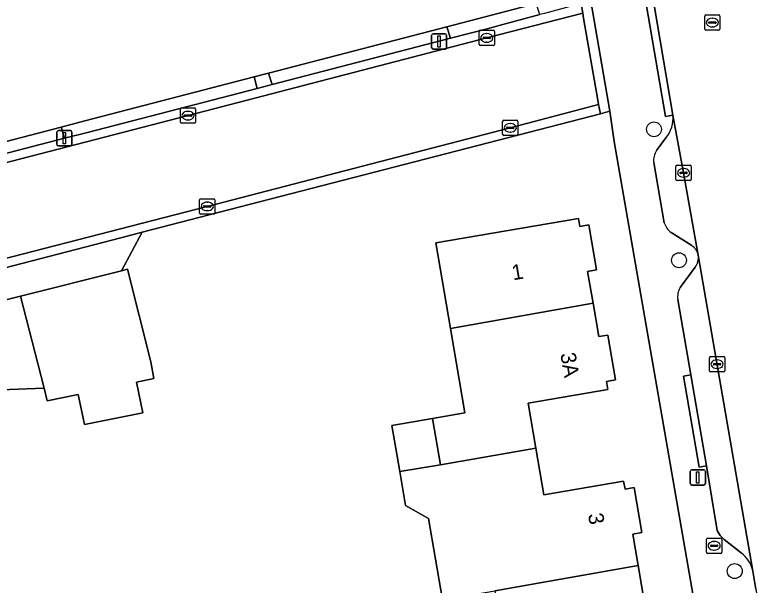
# Model space of a CAD drawing. Extents: x 162879 to 165540, y 384011 to 385181.
# Drawn here: x 163829.56 to 163878.05, y 384617.23 to 384654.67 of the extents above; entities that cross this region are included whole.
import ezdxf

# ---------------------------------------------------------------- set-up
doc = ezdxf.new("R2010")
doc.units = 0
for name, color, linetype in [('IMGEO_Boom', 7, 'Continuous'), ('IMGEO_Erf', 7, 'Continuous'), ('IMGEO_Groenvoorziening', 7, 'Continuous'), ('IMGEO_Haag', 7, 'Continuous'), ('IMGEO_Kolk', 7, 'Continuous'), ('IMGEO_Lichtmast', 7, 'Continuous'), ('IMGEO_Pand', 7, 'Continuous'), ('IMGEO_Pand_nummerreeks', 7, 'Continuous'), ('IMGEO_Parkeervlak_open', 7, 'Continuous'), ('IMGEO_Rijbaan_lokaal_gesloten', 7, 'Continuous'), ('IMGEO_Rijbaan_lokaal_open', 7, 'Continuous'), ('IMGEO_Rioolput', 7, 'Continuous'), ('IMGEO_Voetpad_halfverhard', 7, 'Continuous'), ('IMGEO_Voetpad_open', 7, 'Continuous')]:
    doc.layers.add(name, color=color, linetype=linetype)

msp = doc.modelspace()

# ---------------------------------------------------------------- linework, layer by layer
at = {"layer": 'IMGEO_Boom'}
for centre in [(163871.536, 384647.151), (163873.179, 384638.557), (163876.838, 384618.157)]:
    msp.add_circle(centre, 0.489, dxfattribs=at)
at = {"layer": 'IMGEO_Erf'}
for points in [[(163772.781, 384690.255), (163773.606, 384683.329), (163776.799, 384667.029), (163780.094, 384668.687), (163790.492, 384634.412), (163794.651, 384635.997), (163794.32, 384637.344), (163801.865, 384639.306), (163803.003, 384639.602), (163808.212, 384640.956), (163812.821, 384642.155), (163825.578, 384645.472), (163826.868, 384645.807), (163832.611, 384647.3), (163834.156, 384647.702), (163845.271, 384650.593), (163846.224, 384650.841), (163857.926, 384653.884), (163863.798, 384655.411), (163855.541, 384679.575), (163851.581, 384690.934)], [(163868.915, 384646.347), (163868.638, 384648.333), (163868.031, 384648.176), (163842.315, 384641.54), (163837.924, 384640.399), (163836.568, 384637.863), (163836.967, 384637.963), (163838.487, 384631.899), (163838.701, 384630.808), (163837.56, 384630.567), (163837.971, 384628.551), (163834.13, 384627.769), (163833.725, 384629.758), (163831.694, 384629.329), (163831.48, 384630.168), (163820.656, 384629.754)], [(163799.826, 384593.865), (163799.9, 384594.018), (163806.282, 384591.401), (163806.205, 384591.228), (163859.512, 384569.182), (163870.006, 384564.899), (163877.72, 384586.145), (163877.092, 384596.073), (163876.394, 384603.445), (163868.915, 384646.347)], [(163857.643, 384616.277), (163856.732, 384621.6), (163855.228, 384622.467), (163854.849, 384624.685), (163854.331, 384627.718), (163856.99, 384628.174), (163859.112, 384628.538), (163858.163, 384634.077), (163857.2, 384639.696), (163866.581, 384641.302), (163866.673, 384640.771), (163867.264, 384640.873), (163867.766, 384637.929), (163867.176, 384637.829), (163867.534, 384635.736), (163867.908, 384633.548), (163868.499, 384633.649), (163869.002, 384630.707), (163868.411, 384630.606), (163868.503, 384630.075), (163863.268, 384629.182), (163863.774, 384626.22), (163864.295, 384623.168), (163869.542, 384624.064), (163869.633, 384623.533), (163870.225, 384623.634), (163870.727, 384620.692), (163870.137, 384620.591), (163870.492, 384618.515), (163870.869, 384616.31)]]:
    msp.add_lwpolyline(points, dxfattribs=at)
at = {"layer": 'IMGEO_Groenvoorziening'}
for points in [[(163858.168, 384653.122), (163857.926, 384653.884), (163846.224, 384650.841), (163846.453, 384650.09)], [(163845.48, 384649.838), (163845.271, 384650.593), (163834.156, 384647.702), (163832.611, 384647.3), (163832.817, 384646.563), (163834.326, 384646.952)]]:
    msp.add_lwpolyline(points, close=True, dxfattribs=at)
at = {"layer": 'IMGEO_Haag'}
for points in [[(163858.168, 384653.122), (163857.926, 384653.884), (163846.224, 384650.841), (163846.453, 384650.09)], [(163845.48, 384649.838), (163845.271, 384650.593), (163834.156, 384647.702), (163832.611, 384647.3), (163832.817, 384646.563), (163834.326, 384646.952)]]:
    msp.add_lwpolyline(points, close=True, dxfattribs=at)
at = {"layer": 'IMGEO_Kolk'}
for p, q in [((163860.052, 384652.724), (163860.052, 384653.576)), ((163860.127, 384653.65), (163860.979, 384653.65)), ((163860.354, 384653.193), (163860.752, 384653.193)), ((163860.54, 384653.43), (163860.565, 384653.43)), ((163861.053, 384653.576), (163861.053, 384652.724)), ((163860.311, 384653.144), (163860.311, 384653.156)), ((163860.749, 384653.107), (163860.351, 384653.107)), ((163860.563, 384652.87), (163860.538, 384652.87)), ((163860.795, 384653.156), (163860.795, 384653.144)), ((163860.979, 384652.65), (163860.127, 384652.65)), ((163840.435, 384647.625), (163840.435, 384648.477)), ((163840.51, 384648.551), (163841.362, 384648.551)), ((163840.923, 384648.331), (163840.948, 384648.331)), ((163841.436, 384648.477), (163841.436, 384647.625)), ((163840.694, 384648.045), (163840.694, 384648.057)), ((163841.132, 384648.008), (163840.734, 384648.008)), ((163840.737, 384648.094), (163841.135, 384648.094)), ((163841.178, 384648.057), (163841.178, 384648.045)), ((163841.362, 384647.551), (163840.51, 384647.551)), ((163840.946, 384647.771), (163840.921, 384647.771)), ((163861.598, 384646.822), (163861.598, 384647.674)), ((163861.673, 384647.748), (163862.525, 384647.748)), ((163862.086, 384647.528), (163862.111, 384647.528)), ((163862.599, 384647.674), (163862.599, 384646.822)), ((163861.857, 384647.242), (163861.857, 384647.254)), ((163862.295, 384647.205), (163861.897, 384647.205)), ((163861.9, 384647.291), (163862.298, 384647.291)), ((163862.109, 384646.968), (163862.084, 384646.968)), ((163862.341, 384647.254), (163862.341, 384647.242)), ((163862.525, 384646.748), (163861.673, 384646.748)), ((163872.979, 384643.868), (163872.979, 384644.72)), ((163873.054, 384644.794), (163873.906, 384644.794)), ((163873.467, 384644.574), (163873.492, 384644.574)), ((163873.98, 384644.72), (163873.98, 384643.868)), ((163873.238, 384644.288), (163873.238, 384644.3)), ((163873.676, 384644.251), (163873.278, 384644.251)), ((163873.281, 384644.337), (163873.679, 384644.337)), ((163873.49, 384644.014), (163873.465, 384644.014)), ((163873.722, 384644.3), (163873.722, 384644.288)), ((163873.906, 384643.794), (163873.054, 384643.794)), ((163841.699, 384641.666), (163841.699, 384642.518)), ((163841.774, 384642.592), (163842.626, 384642.592)), ((163842.7, 384642.518), (163842.7, 384641.666)), ((163841.958, 384642.086), (163841.958, 384642.098)), ((163842.396, 384642.049), (163841.998, 384642.049)), ((163842.001, 384642.135), (163842.399, 384642.135)), ((163842.187, 384642.372), (163842.212, 384642.372)), ((163842.442, 384642.098), (163842.442, 384642.086)), ((163842.626, 384641.592), (163841.774, 384641.592)), ((163842.21, 384641.812), (163842.185, 384641.812)), ((163875.176, 384631.31), (163875.176, 384632.162)), ((163875.251, 384632.236), (163876.103, 384632.236)), ((163875.664, 384632.016), (163875.689, 384632.016)), ((163876.177, 384632.162), (163876.177, 384631.31)), ((163875.435, 384631.73), (163875.435, 384631.742)), ((163875.873, 384631.693), (163875.475, 384631.693)), ((163875.478, 384631.779), (163875.876, 384631.779)), ((163875.687, 384631.456), (163875.662, 384631.456)), ((163875.919, 384631.742), (163875.919, 384631.73)), ((163876.103, 384631.236), (163875.251, 384631.236))]:
    msp.add_line(p, q, dxfattribs=at)
for points in [[(163860.052, 384652.724), (163860.052, 384653.576)], [(163860.127, 384653.65), (163860.979, 384653.65)], [(163861.053, 384653.576), (163861.053, 384652.724)], [(163860.979, 384652.65), (163860.127, 384652.65)], [(163840.435, 384647.625), (163840.435, 384648.477)], [(163840.51, 384648.551), (163841.362, 384648.551)], [(163841.436, 384648.477), (163841.436, 384647.625)], [(163841.362, 384647.551), (163840.51, 384647.551)], [(163861.598, 384646.822), (163861.598, 384647.674)], [(163861.673, 384647.748), (163862.525, 384647.748)], [(163862.599, 384647.674), (163862.599, 384646.822)], [(163862.525, 384646.748), (163861.673, 384646.748)], [(163872.979, 384643.868), (163872.979, 384644.72)], [(163873.054, 384644.794), (163873.906, 384644.794)], [(163873.98, 384644.72), (163873.98, 384643.868)], [(163873.906, 384643.794), (163873.054, 384643.794)], [(163841.699, 384641.666), (163841.699, 384642.518)], [(163841.774, 384642.592), (163842.626, 384642.592)], [(163842.7, 384642.518), (163842.7, 384641.666)], [(163842.626, 384641.592), (163841.774, 384641.592)], [(163875.176, 384631.31), (163875.176, 384632.162)], [(163875.251, 384632.236), (163876.103, 384632.236)], [(163876.177, 384632.162), (163876.177, 384631.31)], [(163876.103, 384631.236), (163875.251, 384631.236)]]:
    msp.add_lwpolyline(points, dxfattribs=at)
for centre, radius, start, end in [((163860.129, 384653.574), 0.0765, 91.552, 178.448), ((163860.129, 384653.574), 0.0765, 91.552, 178.448), ((163860.351, 384653.153), 0.0403, 85.8775, 175.7526), ((163860.756, 384653.155), 0.0386, 1.7309, 96.639), ((163860.977, 384653.574), 0.0765, 1.552, 88.448), ((163860.977, 384653.574), 0.0765, 1.552, 88.448), ((163860.129, 384652.726), 0.0765, 181.552, 268.448), ((163860.129, 384652.726), 0.0765, 181.552, 268.448), ((163860.348, 384653.143), 0.0366, 178.938, 274.7102), ((163860.752, 384653.15), 0.043, 264.8664, 352.4533), ((163860.977, 384652.726), 0.0765, 271.552, 358.448), ((163860.977, 384652.726), 0.0765, 271.552, 358.448), ((163840.512, 384648.475), 0.0765, 91.552, 178.448), ((163840.512, 384648.475), 0.0765, 91.552, 178.448), ((163841.36, 384648.475), 0.0765, 1.552, 88.448), ((163841.36, 384648.475), 0.0765, 1.552, 88.448), ((163840.734, 384648.054), 0.0403, 85.8775, 175.7526), ((163840.731, 384648.044), 0.0366, 178.938, 274.7102), ((163841.135, 384648.051), 0.043, 264.8664, 352.4533), ((163841.139, 384648.056), 0.0386, 1.7309, 96.639), ((163840.512, 384647.627), 0.0765, 181.552, 268.448), ((163840.512, 384647.627), 0.0765, 181.552, 268.448), ((163841.36, 384647.627), 0.0765, 271.552, 358.448), ((163841.36, 384647.627), 0.0765, 271.552, 358.448), ((163861.675, 384647.672), 0.0765, 91.552, 178.448), ((163861.675, 384647.672), 0.0765, 91.552, 178.448), ((163862.523, 384647.672), 0.0765, 1.552, 88.448), ((163862.523, 384647.672), 0.0765, 1.552, 88.448), ((163861.897, 384647.251), 0.0403, 85.8775, 175.7526), ((163861.894, 384647.241), 0.0366, 178.938, 274.7102), ((163862.298, 384647.248), 0.043, 264.8664, 352.4533), ((163862.302, 384647.253), 0.0386, 1.7309, 96.639), ((163861.675, 384646.824), 0.0765, 181.552, 268.448), ((163861.675, 384646.824), 0.0765, 181.552, 268.448), ((163862.523, 384646.824), 0.0765, 271.552, 358.448), ((163862.523, 384646.824), 0.0765, 271.552, 358.448), ((163873.056, 384644.718), 0.0765, 91.552, 178.448), ((163873.056, 384644.718), 0.0765, 91.552, 178.448), ((163873.904, 384644.718), 0.0765, 1.552, 88.448), ((163873.904, 384644.718), 0.0765, 1.552, 88.448), ((163873.278, 384644.297), 0.0403, 85.8775, 175.7526), ((163873.275, 384644.287), 0.0366, 178.938, 274.7102), ((163873.679, 384644.294), 0.043, 264.8664, 352.4533), ((163873.683, 384644.299), 0.0386, 1.7309, 96.639), ((163873.056, 384643.87), 0.0765, 181.552, 268.448), ((163873.056, 384643.87), 0.0765, 181.552, 268.448), ((163873.904, 384643.87), 0.0765, 271.552, 358.448), ((163873.904, 384643.87), 0.0765, 271.552, 358.448), ((163841.776, 384642.516), 0.0765, 91.552, 178.448), ((163841.776, 384642.516), 0.0765, 91.552, 178.448), ((163842.624, 384642.516), 0.0765, 1.552, 88.448), ((163842.624, 384642.516), 0.0765, 1.552, 88.448), ((163841.998, 384642.095), 0.0403, 85.8775, 175.7526), ((163841.995, 384642.085), 0.0366, 178.938, 274.7102), ((163842.399, 384642.092), 0.043, 264.8664, 352.4533), ((163842.403, 384642.097), 0.0386, 1.7309, 96.639), ((163841.776, 384641.668), 0.0765, 181.552, 268.448), ((163841.776, 384641.668), 0.0765, 181.552, 268.448), ((163842.624, 384641.668), 0.0765, 271.552, 358.448), ((163842.624, 384641.668), 0.0765, 271.552, 358.448), ((163875.253, 384632.16), 0.0765, 91.552, 178.448), ((163875.253, 384632.16), 0.0765, 91.552, 178.448), ((163876.101, 384632.16), 0.0765, 1.552, 88.448), ((163876.101, 384632.16), 0.0765, 1.552, 88.448), ((163875.475, 384631.739), 0.0403, 85.8775, 175.7526), ((163875.472, 384631.729), 0.0366, 178.938, 274.7102), ((163875.876, 384631.736), 0.043, 264.8664, 352.4533), ((163875.88, 384631.741), 0.0386, 1.7309, 96.639), ((163875.253, 384631.312), 0.0765, 181.552, 268.448), ((163875.253, 384631.312), 0.0765, 181.552, 268.448), ((163876.101, 384631.312), 0.0765, 271.552, 358.448), ((163876.101, 384631.312), 0.0765, 271.552, 358.448)]:
    msp.add_arc(centre, radius, start, end, dxfattribs=at)
for centre, major_axis, ratio, start_param, end_param in [((163860.539, 384653.15), (-0.387, 0.002), 0.722429, 4.712389, 7.853982), ((163860.564, 384653.15), (-0.39, 0.002), 0.717154, 1.570796, 4.712389), ((163840.922, 384648.051), (-0.387, 0.002), 0.722429, 4.712389, 7.853982), ((163840.947, 384648.051), (-0.39, 0.002), 0.717154, 1.570796, 4.712389), ((163862.085, 384647.248), (-0.387, 0.002), 0.722429, 4.712389, 7.853982), ((163862.11, 384647.248), (-0.39, 0.002), 0.717154, 1.570796, 4.712389), ((163873.466, 384644.294), (-0.387, 0.002), 0.722429, 4.712389, 7.853982), ((163873.491, 384644.294), (-0.39, 0.002), 0.717154, 1.570796, 4.712389), ((163842.186, 384642.092), (-0.387, 0.002), 0.722429, 4.712389, 7.853982), ((163842.211, 384642.092), (-0.39, 0.002), 0.717154, 1.570796, 4.712389), ((163875.663, 384631.736), (-0.387, 0.002), 0.722429, 4.712389, 7.853982), ((163875.688, 384631.736), (-0.39, 0.002), 0.717154, 1.570796, 4.712389)]:
    msp.add_ellipse(centre, major_axis=major_axis, ratio=ratio, start_param=start_param, end_param=end_param, dxfattribs=at)
at = {"layer": 'IMGEO_Lichtmast'}
for p, q in [((163856.93, 384652.518), (163856.93, 384653.318)), ((163856.93, 384653.318), (163856.93, 384652.518)), ((163857.03, 384653.418), (163857.82, 384653.418)), ((163857.82, 384653.418), (163857.03, 384653.418)), ((163857.92, 384653.318), (163857.92, 384652.518)), ((163857.92, 384652.518), (163857.92, 384653.318)), ((163857.82, 384652.418), (163857.03, 384652.418)), ((163857.03, 384652.418), (163857.82, 384652.418)), ((163832.322, 384646.163), (163832.322, 384646.963)), ((163832.322, 384646.963), (163832.322, 384646.163)), ((163832.422, 384647.063), (163833.212, 384647.063)), ((163833.212, 384647.063), (163832.422, 384647.063)), ((163833.312, 384646.963), (163833.312, 384646.163)), ((163833.312, 384646.163), (163833.312, 384646.963)), ((163833.212, 384646.063), (163832.422, 384646.063)), ((163832.422, 384646.063), (163833.212, 384646.063)), ((163873.918, 384623.902), (163873.918, 384624.702)), ((163873.918, 384624.702), (163873.918, 384623.902)), ((163874.018, 384624.802), (163874.808, 384624.802)), ((163874.808, 384624.802), (163874.018, 384624.802)), ((163874.908, 384624.702), (163874.908, 384623.902)), ((163874.908, 384623.902), (163874.908, 384624.702)), ((163874.808, 384623.802), (163874.018, 384623.802)), ((163874.018, 384623.802), (163874.808, 384623.802))]:
    msp.add_line(p, q, dxfattribs=at)
for points in [[(163857.35, 384653.293), (163857.5, 384653.293), (163857.5, 384652.543), (163857.35, 384652.543), (163857.35, 384653.293)], [(163832.742, 384646.938), (163832.892, 384646.938), (163832.892, 384646.188), (163832.742, 384646.188), (163832.742, 384646.938)], [(163874.338, 384624.677), (163874.488, 384624.677), (163874.488, 384623.927), (163874.338, 384623.927), (163874.338, 384624.677)]]:
    msp.add_lwpolyline(points, dxfattribs=at)
for centre, start, end in [((163857.03, 384653.318), 90, 180), ((163857.03, 384653.318), 90, 180), ((163857.82, 384653.318), 0, 90), ((163857.82, 384653.318), 360, 90), ((163857.03, 384652.518), 180, 270), ((163857.03, 384652.518), 180, 270), ((163857.82, 384652.518), 270, 0), ((163857.82, 384652.518), 270, 0), ((163832.422, 384646.963), 90, 180), ((163832.422, 384646.963), 90, 180), ((163833.212, 384646.963), 0, 90), ((163833.212, 384646.963), 360, 90), ((163832.422, 384646.163), 180, 270), ((163832.422, 384646.163), 180, 270), ((163833.212, 384646.163), 270, 0), ((163833.212, 384646.163), 270, 0), ((163874.018, 384624.702), 90, 180), ((163874.018, 384624.702), 90, 180), ((163874.808, 384624.702), 0, 90), ((163874.808, 384624.702), 360, 90), ((163874.018, 384623.902), 180, 270), ((163874.018, 384623.902), 180, 270), ((163874.808, 384623.902), 270, 0), ((163874.808, 384623.902), 270, 0)]:
    msp.add_arc(centre, 0.1, start, end, dxfattribs=at)
at = {"layer": 'IMGEO_Pand'}
for points in [[(163858.163, 384634.077), (163867.534, 384635.736), (163867.176, 384637.829), (163867.766, 384637.929), (163867.264, 384640.873), (163866.673, 384640.771), (163866.581, 384641.302), (163857.2, 384639.696)], [(163836.967, 384637.963), (163836.568, 384637.863), (163829.943, 384636.207), (163831.48, 384630.168), (163831.694, 384629.329), (163833.725, 384629.758), (163834.13, 384627.769), (163837.971, 384628.551), (163837.56, 384630.567), (163838.701, 384630.808), (163838.487, 384631.899)], [(163829.943, 384636.207), (163825.876, 384635.19), (163822.103, 384634.213), (163820.656, 384629.754), (163831.48, 384630.168)], [(163858.163, 384634.077), (163859.112, 384628.538), (163856.99, 384628.174), (163857.51, 384625.14), (163863.774, 384626.22), (163863.268, 384629.182), (163868.503, 384630.075), (163868.411, 384630.606), (163869.002, 384630.707), (163868.499, 384633.649), (163867.908, 384633.548), (163867.534, 384635.736)], [(163856.99, 384628.174), (163854.331, 384627.718), (163854.849, 384624.685), (163857.51, 384625.14)], [(163870.492, 384618.515), (163870.137, 384620.591), (163870.727, 384620.692), (163870.225, 384623.634), (163869.633, 384623.533), (163869.542, 384624.064), (163864.295, 384623.168), (163863.774, 384626.22), (163857.51, 384625.14), (163854.849, 384624.685), (163855.228, 384622.467), (163856.732, 384621.6), (163857.643, 384616.277), (163861.093, 384616.868)], [(163866.201, 384611.925), (163871.465, 384612.827), (163871.373, 384613.369), (163871.963, 384613.469), (163871.46, 384616.411), (163870.869, 384616.31), (163870.492, 384618.515), (163861.093, 384616.868), (163861.565, 384614.109), (163859.472, 384613.75), (163861.073, 384604.409), (163867.717, 384601.039), (163868.096, 384600.847), (163867.304, 384605.477)]]:
    msp.add_lwpolyline(points, close=True, dxfattribs=at)
at = {"layer": 'IMGEO_Parkeervlak_open'}
for points in [[(163874.444, 384638.886), (163873.477, 384644.294), (163872.782, 384648.079)], [(163872.321, 384646.588), (163871.711, 384645.754)], [(163871.524, 384644.983), (163872.214, 384641.022)], [(163872.66, 384640.375), (163874.013, 384639.53)], [(163878.022, 384618.162), (163874.444, 384638.886)], [(163874.235, 384638.106), (163873.256, 384636.761)], [(163873.097, 384635.982), (163873.958, 384631.036), (163874.989, 384625.068), (163875.686, 384620.829), (163875.89, 384620.493), (163876.145, 384620.239), (163877.265, 384619.349)]]:
    msp.add_lwpolyline(points, dxfattribs=at)
for centre, radius, start, end in [((163870.729, 384647.897), 2.061, 320.5751, 5.0628), ((163872.523, 384645.149), 1.013, 143.3168, 189.4165), ((163873.325, 384641.311), 1.148, 194.5608, 234.5989), ((163873.456, 384638.691), 1.007, 11.1649, 56.4203), ((163873.459, 384638.732), 0.997, 321.1191, 8.8809), ((163874.232, 384636.156), 1.148, 148.2123, 188.7156), ((163876.059, 384617.745), 2.007, 11.999, 53.0557)]:
    msp.add_arc(centre, radius, start, end, dxfattribs=at)
at = {"layer": 'IMGEO_Rijbaan_lokaal_gesloten'}
msp.add_lwpolyline([(163870.435, 384661.816), (163870.904, 384659.062), (163872.782, 384648.079), (163873.477, 384644.294), (163874.444, 384638.886), (163878.022, 384618.162), (163878.227, 384616.967), (163879.662, 384608.602), (163880.865, 384601.609), (163881.385, 384598.587)], dxfattribs=at)
at = {"layer": 'IMGEO_Rijbaan_lokaal_open'}
for points in [[(163866.757, 384655.408), (163866.861, 384654.779), (163866.917, 384654.455), (163867.848, 384649.068), (163867.902, 384648.771), (163868.031, 384648.176), (163868.638, 384648.333), (163867.391, 384655.564)], [(163842.2, 384642.092), (163862.099, 384647.248), (163867.902, 384648.771), (163867.848, 384649.068), (163866.917, 384654.455), (163866.861, 384654.779), (163860.553, 384653.15), (163840.936, 384648.051), (163821.39, 384642.998), (163801.842, 384637.947), (163800.838, 384637.703), (163790.63, 384633.82), (163781.264, 384631.383), (163775.331, 384629.849), (163775.442, 384629.556), (163776.948, 384625.547), (163777.04, 384625.303), (163782.369, 384626.673), (163803.62, 384632.143), (163822.975, 384637.149)]]:
    msp.add_lwpolyline(points, close=True, dxfattribs=at)
at = {"layer": 'IMGEO_Rioolput'}
for p, q in [((163874.942, 384654.656), (163875.794, 384654.656)), ((163874.867, 384653.73), (163874.867, 384654.582)), ((163875.126, 384654.15), (163875.126, 384654.162)), ((163875.169, 384654.199), (163875.567, 384654.199)), ((163875.355, 384654.436), (163875.38, 384654.436)), ((163875.61, 384654.162), (163875.61, 384654.15)), ((163875.868, 384654.582), (163875.868, 384653.73)), ((163875.564, 384654.113), (163875.166, 384654.113)), ((163875.378, 384653.876), (163875.353, 384653.876)), ((163875.794, 384653.656), (163874.942, 384653.656)), ((163874.987, 384619.394), (163874.987, 384620.246)), ((163875.062, 384620.32), (163875.914, 384620.32)), ((163875.988, 384620.246), (163875.988, 384619.394)), ((163875.246, 384619.814), (163875.246, 384619.826)), ((163875.684, 384619.777), (163875.286, 384619.777)), ((163875.289, 384619.863), (163875.687, 384619.863)), ((163875.475, 384620.1), (163875.5, 384620.1)), ((163875.73, 384619.826), (163875.73, 384619.814)), ((163875.914, 384619.32), (163875.062, 384619.32)), ((163875.498, 384619.54), (163875.473, 384619.54))]:
    msp.add_line(p, q, dxfattribs=at)
for points in [[(163874.942, 384654.656), (163875.794, 384654.656)], [(163874.867, 384653.73), (163874.867, 384654.582)], [(163875.868, 384654.582), (163875.868, 384653.73)], [(163875.794, 384653.656), (163874.942, 384653.656)], [(163874.987, 384619.394), (163874.987, 384620.246)], [(163875.062, 384620.32), (163875.914, 384620.32)], [(163875.988, 384620.246), (163875.988, 384619.394)], [(163875.914, 384619.32), (163875.062, 384619.32)]]:
    msp.add_lwpolyline(points, dxfattribs=at)
for centre, radius, start, end in [((163874.944, 384654.58), 0.0765, 91.552, 178.448), ((163874.944, 384654.58), 0.0765, 91.552, 178.448), ((163875.792, 384654.58), 0.0765, 1.552, 88.448), ((163875.792, 384654.58), 0.0765, 1.552, 88.448), ((163875.166, 384654.159), 0.0403, 85.8775, 175.7526), ((163875.163, 384654.149), 0.0366, 178.938, 274.7102), ((163875.567, 384654.156), 0.043, 264.8664, 352.4533), ((163875.571, 384654.161), 0.0386, 1.7309, 96.639), ((163874.944, 384653.732), 0.0765, 181.552, 268.448), ((163874.944, 384653.732), 0.0765, 181.552, 268.448), ((163875.792, 384653.732), 0.0765, 271.552, 358.448), ((163875.792, 384653.732), 0.0765, 271.552, 358.448), ((163875.064, 384620.244), 0.0765, 91.552, 178.448), ((163875.064, 384620.244), 0.0765, 91.552, 178.448), ((163875.912, 384620.244), 0.0765, 1.552, 88.448), ((163875.912, 384620.244), 0.0765, 1.552, 88.448), ((163875.286, 384619.823), 0.0403, 85.8775, 175.7526), ((163875.283, 384619.813), 0.0366, 178.938, 274.7102), ((163875.687, 384619.82), 0.043, 264.8664, 352.4533), ((163875.691, 384619.825), 0.0386, 1.7309, 96.639), ((163875.064, 384619.396), 0.0765, 181.552, 268.448), ((163875.064, 384619.396), 0.0765, 181.552, 268.448), ((163875.912, 384619.396), 0.0765, 271.552, 358.448), ((163875.912, 384619.396), 0.0765, 271.552, 358.448)]:
    msp.add_arc(centre, radius, start, end, dxfattribs=at)
for centre, major_axis, ratio, start_param, end_param in [((163875.354, 384654.156), (-0.387, 0.002), 0.722429, 4.712389, 7.853982), ((163875.379, 384654.156), (-0.39, 0.002), 0.717154, 1.570796, 4.712389), ((163875.474, 384619.82), (-0.387, 0.002), 0.722429, 4.712389, 7.853982), ((163875.499, 384619.82), (-0.39, 0.002), 0.717154, 1.570796, 4.712389)]:
    msp.add_ellipse(centre, major_axis=major_axis, ratio=ratio, start_param=start_param, end_param=end_param, dxfattribs=at)
at = {"layer": 'IMGEO_Voetpad_halfverhard'}
for points in [[(163864.048, 384654.679), (163863.798, 384655.411), (163857.926, 384653.884), (163858.168, 384653.122), (163860.572, 384653.744), (163861.377, 384653.961)], [(163832.817, 384646.563), (163832.611, 384647.3), (163826.868, 384645.807), (163827.094, 384645.08), (163827.515, 384645.189)]]:
    msp.add_lwpolyline(points, close=True, dxfattribs=at)
at = {"layer": 'IMGEO_Voetpad_open'}
for points in [[(163872.782, 384648.079), (163870.904, 384659.062), (163870.412, 384658.978), (163872.29, 384647.995)], [(163846.224, 384650.841), (163845.271, 384650.593), (163845.48, 384649.838), (163846.453, 384650.09)], [(163829.437, 384638.195), (163836.514, 384640.033), (163837.924, 384640.399), (163842.315, 384641.54), (163868.031, 384648.176), (163867.902, 384648.771), (163862.099, 384647.248), (163842.2, 384642.092), (163822.975, 384637.149), (163803.62, 384632.143), (163782.369, 384626.673), (163777.04, 384625.303), (163777.269, 384624.69), (163777.499, 384624.749), (163803.803, 384631.537), (163810.24, 384633.209)], [(163837.924, 384640.399), (163836.514, 384640.033), (163829.437, 384638.195), (163810.24, 384633.209), (163809.424, 384630.929), (163822.103, 384634.213), (163825.876, 384635.19), (163829.943, 384636.207), (163836.568, 384637.863)], [(163874.989, 384625.068), (163873.958, 384631.036), (163873.466, 384630.951), (163874.497, 384624.983)]]:
    msp.add_lwpolyline(points, close=True, dxfattribs=at)
for points in [[(163872.782, 384648.079), (163872.29, 384647.995), (163870.412, 384658.978), (163868.847, 384658.295), (163867.391, 384655.564), (163868.638, 384648.333), (163868.915, 384646.347), (163876.394, 384603.445), (163877.359, 384603.601), (163877.838, 384600.971), (163878.525, 384595.56)], [(163821.39, 384642.998), (163840.936, 384648.051), (163860.553, 384653.15), (163866.861, 384654.779), (163866.757, 384655.408), (163864.344, 384654.759), (163864.048, 384654.679), (163861.377, 384653.961), (163860.572, 384653.744), (163858.168, 384653.122), (163846.453, 384650.09), (163845.48, 384649.838), (163834.326, 384646.952), (163832.817, 384646.563), (163827.515, 384645.189)], [(163871.711, 384645.754), (163872.321, 384646.588)], [(163872.214, 384641.022), (163871.524, 384644.983)], [(163874.013, 384639.53), (163872.66, 384640.375)], [(163873.256, 384636.761), (163874.235, 384638.106)], [(163877.265, 384619.349), (163876.145, 384620.239), (163875.89, 384620.493), (163875.686, 384620.829), (163874.989, 384625.068), (163874.497, 384624.983), (163873.466, 384630.951), (163873.958, 384631.036), (163873.097, 384635.982)], [(163878.227, 384616.967), (163878.022, 384618.162)]]:
    msp.add_lwpolyline(points, dxfattribs=at)
for centre, radius, start, end in [((163870.729, 384647.897), 2.061, 320.5751, 5.0628), ((163872.523, 384645.149), 1.013, 143.3168, 189.4165), ((163873.325, 384641.311), 1.148, 194.5608, 234.5989), ((163873.456, 384638.691), 1.007, 11.1649, 56.4203), ((163873.459, 384638.732), 0.997, 321.1191, 8.8809), ((163874.232, 384636.156), 1.148, 148.2123, 188.7156), ((163876.059, 384617.745), 2.007, 11.999, 53.0557)]:
    msp.add_arc(centre, radius, start, end, dxfattribs=at)

# ---------------------------------------------------------------- texts
at = {"layer": 'IMGEO_Pand_nummerreeks'}
for s, rotation, p in [('1', 9.7147, (163862.285, 384637.239)), ('3A', 279.7022, (163865.382, 384632.418)), ('3', 279.6832, (163867.196, 384621.883))]:
    msp.add_text(s, height=1, rotation=rotation, dxfattribs=at).set_placement(p)

doc.saveas('drawing.dxf')
